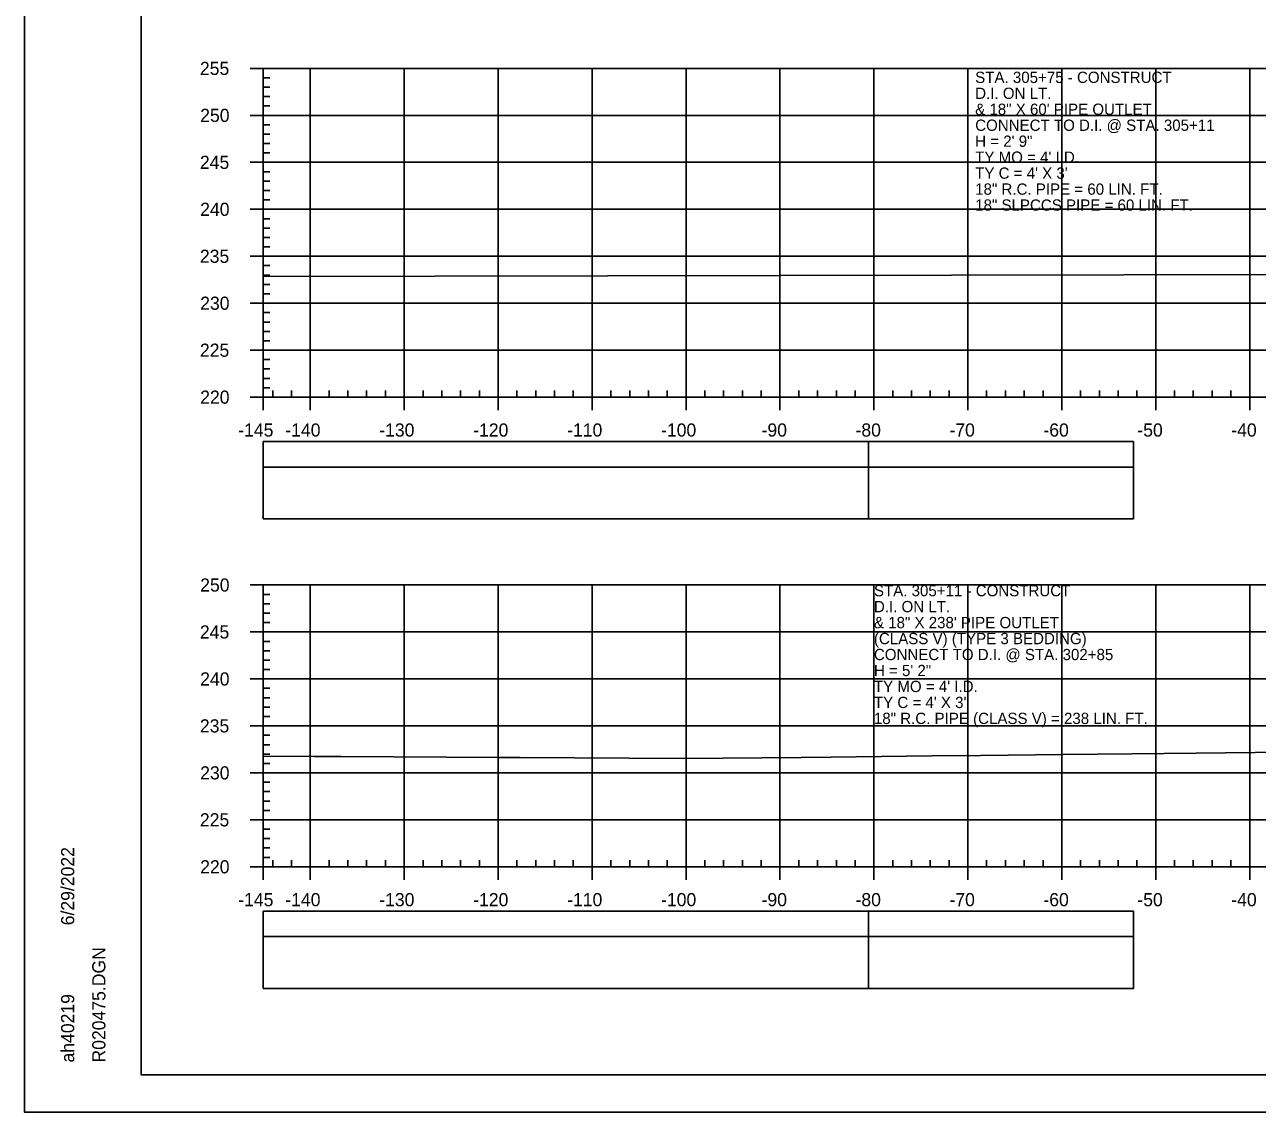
# Model space of a CAD drawing. Extents: x 1386544 to 1388153, y 379785 to 390999.
# Drawn here: x 1387819.8 to 1387951.1, y 384251 to 384366.8 of the extents above; entities that cross this region are included whole.
import ezdxf

# ---------------------------------------------------------------- set-up
doc = ezdxf.new("R2010")
doc.units = 0
for name, color, linetype in [('R_Axis', 7, 'Continuous'), ('R_Axis Annot', 7, 'Continuous'), ('R_Border', 7, 'Continuous'), ('R_Exist Surface', 7, 'Continuous'), ('R_Grid', 7, 'Continuous'), ('R_No Plot', 7, 'Continuous'), ('R_Striping', 7, 'Continuous'), ('R_Water Annot', 7, 'Continuous')]:
    doc.layers.add(name, color=color, linetype=linetype)

msp = doc.modelspace()

# ---------------------------------------------------------------- linework, layer by layer
at = {"layer": 'R_Axis'}
for p, q in [((1387843.85, 384362.17), (1387845.25, 384362.17)), ((1387845.25, 384327.17), (1387845.25, 384362.17)), ((1387845.25, 384361.17), (1387845.95, 384361.17)), ((1387845.25, 384360.17), (1387845.95, 384360.17)), ((1387845.25, 384359.17), (1387845.95, 384359.17)), ((1387845.25, 384358.17), (1387845.95, 384358.17)), ((1387843.85, 384357.17), (1387845.25, 384357.17)), ((1387845.25, 384356.17), (1387845.95, 384356.17)), ((1387845.25, 384355.17), (1387845.95, 384355.17)), ((1387845.25, 384354.17), (1387845.95, 384354.17)), ((1387843.85, 384352.17), (1387845.25, 384352.17)), ((1387845.25, 384353.17), (1387845.95, 384353.17)), ((1387845.25, 384351.17), (1387845.95, 384351.17)), ((1387845.25, 384350.17), (1387845.95, 384350.17)), ((1387845.25, 384349.17), (1387845.95, 384349.17)), ((1387845.25, 384348.17), (1387845.95, 384348.17)), ((1387843.85, 384347.17), (1387845.25, 384347.17)), ((1387845.25, 384346.17), (1387845.95, 384346.17)), ((1387845.25, 384345.17), (1387845.95, 384345.17)), ((1387845.25, 384344.17), (1387845.95, 384344.17)), ((1387845.25, 384343.17), (1387845.95, 384343.17)), ((1387843.85, 384342.17), (1387845.25, 384342.17)), ((1387845.25, 384341.17), (1387845.95, 384341.17)), ((1387845.25, 384340.17), (1387845.95, 384340.17)), ((1387845.25, 384339.17), (1387845.95, 384339.17)), ((1387845.25, 384338.17), (1387845.95, 384338.17)), ((1387843.85, 384337.17), (1387845.25, 384337.17)), ((1387845.25, 384336.17), (1387845.95, 384336.17)), ((1387845.25, 384335.17), (1387845.95, 384335.17)), ((1387845.25, 384334.17), (1387845.95, 384334.17)), ((1387845.25, 384333.17), (1387845.95, 384333.17)), ((1387843.85, 384332.17), (1387845.25, 384332.17)), ((1387845.25, 384331.17), (1387845.95, 384331.17)), ((1387845.25, 384330.17), (1387845.95, 384330.17)), ((1387845.25, 384329.17), (1387845.95, 384329.17)), ((1387843.85, 384327.17), (1387845.25, 384327.17)), ((1387845.25, 384328.17), (1387845.95, 384328.17)), ((1387845.25, 384327.17), (1387845.25, 384327.87)), ((1387845.25, 384327.17), (1388135.25, 384327.17)), ((1387845.25, 384325.77), (1387845.25, 384327.17)), ((1387846.25, 384327.17), (1387846.25, 384327.87)), ((1387848.25, 384327.17), (1387848.25, 384327.87)), ((1387850.25, 384325.77), (1387850.25, 384327.17)), ((1387852.25, 384327.17), (1387852.25, 384327.87)), ((1387854.25, 384327.17), (1387854.25, 384327.87)), ((1387856.25, 384327.17), (1387856.25, 384327.87)), ((1387858.25, 384327.17), (1387858.25, 384327.87)), ((1387860.25, 384325.77), (1387860.25, 384327.17)), ((1387862.25, 384327.17), (1387862.25, 384327.87)), ((1387864.25, 384327.17), (1387864.25, 384327.87)), ((1387866.25, 384327.17), (1387866.25, 384327.87)), ((1387868.25, 384327.17), (1387868.25, 384327.87)), ((1387870.25, 384325.77), (1387870.25, 384327.17)), ((1387872.25, 384327.17), (1387872.25, 384327.87)), ((1387874.25, 384327.17), (1387874.25, 384327.87)), ((1387876.25, 384327.17), (1387876.25, 384327.87)), ((1387878.25, 384327.17), (1387878.25, 384327.87)), ((1387880.25, 384325.77), (1387880.25, 384327.17)), ((1387882.25, 384327.17), (1387882.25, 384327.87)), ((1387884.25, 384327.17), (1387884.25, 384327.87)), ((1387886.25, 384327.17), (1387886.25, 384327.87)), ((1387888.25, 384327.17), (1387888.25, 384327.87)), ((1387890.25, 384325.77), (1387890.25, 384327.17)), ((1387892.25, 384327.17), (1387892.25, 384327.87)), ((1387894.25, 384327.17), (1387894.25, 384327.87)), ((1387896.25, 384327.17), (1387896.25, 384327.87)), ((1387898.25, 384327.17), (1387898.25, 384327.87)), ((1387900.25, 384325.77), (1387900.25, 384327.17)), ((1387902.25, 384327.17), (1387902.25, 384327.87)), ((1387904.25, 384327.17), (1387904.25, 384327.87)), ((1387906.25, 384327.17), (1387906.25, 384327.87)), ((1387908.25, 384327.17), (1387908.25, 384327.87)), ((1387910.25, 384325.77), (1387910.25, 384327.17)), ((1387912.25, 384327.17), (1387912.25, 384327.87)), ((1387914.25, 384327.17), (1387914.25, 384327.87)), ((1387916.25, 384327.17), (1387916.25, 384327.87)), ((1387918.25, 384327.17), (1387918.25, 384327.87)), ((1387920.25, 384325.77), (1387920.25, 384327.17)), ((1387922.25, 384327.17), (1387922.25, 384327.87)), ((1387924.25, 384327.17), (1387924.25, 384327.87)), ((1387926.25, 384327.17), (1387926.25, 384327.87)), ((1387928.25, 384327.17), (1387928.25, 384327.87)), ((1387930.25, 384325.77), (1387930.25, 384327.17)), ((1387932.25, 384327.17), (1387932.25, 384327.87)), ((1387934.25, 384327.17), (1387934.25, 384327.87)), ((1387936.25, 384327.17), (1387936.25, 384327.87)), ((1387938.25, 384327.17), (1387938.25, 384327.87)), ((1387940.25, 384325.77), (1387940.25, 384327.17)), ((1387942.25, 384327.17), (1387942.25, 384327.87)), ((1387944.25, 384327.17), (1387944.25, 384327.87)), ((1387946.25, 384327.17), (1387946.25, 384327.87)), ((1387948.25, 384327.17), (1387948.25, 384327.87)), ((1387950.25, 384325.77), (1387950.25, 384327.17)), ((1387843.85, 384307.17), (1387845.25, 384307.17)), ((1387845.25, 384277.17), (1387845.25, 384307.17)), ((1387845.25, 384306.17), (1387845.95, 384306.17)), ((1387845.25, 384305.17), (1387845.95, 384305.17)), ((1387845.25, 384304.17), (1387845.95, 384304.17)), ((1387843.85, 384302.17), (1387845.25, 384302.17)), ((1387845.25, 384303.17), (1387845.95, 384303.17)), ((1387845.25, 384301.17), (1387845.95, 384301.17)), ((1387845.25, 384300.17), (1387845.95, 384300.17)), ((1387845.25, 384299.17), (1387845.95, 384299.17)), ((1387843.85, 384297.17), (1387845.25, 384297.17)), ((1387845.25, 384298.17), (1387845.95, 384298.17)), ((1387845.25, 384296.17), (1387845.95, 384296.17)), ((1387845.25, 384295.17), (1387845.95, 384295.17)), ((1387845.25, 384294.17), (1387845.95, 384294.17)), ((1387845.25, 384293.17), (1387845.95, 384293.17)), ((1387843.85, 384292.17), (1387845.25, 384292.17)), ((1387845.25, 384291.17), (1387845.95, 384291.17)), ((1387845.25, 384290.17), (1387845.95, 384290.17)), ((1387845.25, 384289.17), (1387845.95, 384289.17)), ((1387845.25, 384288.17), (1387845.95, 384288.17)), ((1387843.85, 384287.17), (1387845.25, 384287.17)), ((1387845.25, 384286.17), (1387845.95, 384286.17)), ((1387845.25, 384285.17), (1387845.95, 384285.17)), ((1387845.25, 384284.17), (1387845.95, 384284.17)), ((1387845.25, 384283.17), (1387845.95, 384283.17)), ((1387843.85, 384282.17), (1387845.25, 384282.17)), ((1387845.25, 384281.17), (1387845.95, 384281.17)), ((1387845.25, 384280.17), (1387845.95, 384280.17)), ((1387845.25, 384279.17), (1387845.95, 384279.17)), ((1387845.25, 384278.17), (1387845.95, 384278.17)), ((1387845.25, 384277.17), (1387845.25, 384277.87)), ((1387846.25, 384277.17), (1387846.25, 384277.87)), ((1387848.25, 384277.17), (1387848.25, 384277.87)), ((1387852.25, 384277.17), (1387852.25, 384277.87)), ((1387854.25, 384277.17), (1387854.25, 384277.87)), ((1387856.25, 384277.17), (1387856.25, 384277.87)), ((1387858.25, 384277.17), (1387858.25, 384277.87)), ((1387862.25, 384277.17), (1387862.25, 384277.87)), ((1387864.25, 384277.17), (1387864.25, 384277.87)), ((1387866.25, 384277.17), (1387866.25, 384277.87)), ((1387868.25, 384277.17), (1387868.25, 384277.87)), ((1387872.25, 384277.17), (1387872.25, 384277.87)), ((1387874.25, 384277.17), (1387874.25, 384277.87)), ((1387876.25, 384277.17), (1387876.25, 384277.87)), ((1387878.25, 384277.17), (1387878.25, 384277.87)), ((1387882.25, 384277.17), (1387882.25, 384277.87)), ((1387884.25, 384277.17), (1387884.25, 384277.87)), ((1387886.25, 384277.17), (1387886.25, 384277.87)), ((1387888.25, 384277.17), (1387888.25, 384277.87)), ((1387892.25, 384277.17), (1387892.25, 384277.87)), ((1387894.25, 384277.17), (1387894.25, 384277.87)), ((1387896.25, 384277.17), (1387896.25, 384277.87)), ((1387898.25, 384277.17), (1387898.25, 384277.87)), ((1387902.25, 384277.17), (1387902.25, 384277.87)), ((1387904.25, 384277.17), (1387904.25, 384277.87)), ((1387906.25, 384277.17), (1387906.25, 384277.87)), ((1387908.25, 384277.17), (1387908.25, 384277.87)), ((1387912.25, 384277.17), (1387912.25, 384277.87)), ((1387914.25, 384277.17), (1387914.25, 384277.87)), ((1387916.25, 384277.17), (1387916.25, 384277.87)), ((1387918.25, 384277.17), (1387918.25, 384277.87)), ((1387922.25, 384277.17), (1387922.25, 384277.87)), ((1387924.25, 384277.17), (1387924.25, 384277.87)), ((1387926.25, 384277.17), (1387926.25, 384277.87)), ((1387928.25, 384277.17), (1387928.25, 384277.87)), ((1387932.25, 384277.17), (1387932.25, 384277.87)), ((1387934.25, 384277.17), (1387934.25, 384277.87)), ((1387936.25, 384277.17), (1387936.25, 384277.87)), ((1387938.25, 384277.17), (1387938.25, 384277.87)), ((1387942.25, 384277.17), (1387942.25, 384277.87)), ((1387944.25, 384277.17), (1387944.25, 384277.87)), ((1387946.25, 384277.17), (1387946.25, 384277.87)), ((1387948.25, 384277.17), (1387948.25, 384277.87)), ((1387843.85, 384277.17), (1387845.25, 384277.17)), ((1387845.25, 384277.17), (1388135.25, 384277.17)), ((1387845.25, 384275.77), (1387845.25, 384277.17)), ((1387850.25, 384275.77), (1387850.25, 384277.17)), ((1387860.25, 384275.77), (1387860.25, 384277.17)), ((1387870.25, 384275.77), (1387870.25, 384277.17)), ((1387880.25, 384275.77), (1387880.25, 384277.17)), ((1387890.25, 384275.77), (1387890.25, 384277.17)), ((1387900.25, 384275.77), (1387900.25, 384277.17)), ((1387910.25, 384275.77), (1387910.25, 384277.17)), ((1387920.25, 384275.77), (1387920.25, 384277.17)), ((1387930.25, 384275.77), (1387930.25, 384277.17)), ((1387940.25, 384275.77), (1387940.25, 384277.17)), ((1387950.25, 384275.77), (1387950.25, 384277.17))]:
    msp.add_line(p, q, dxfattribs=at)
at = {"layer": 'R_Axis Annot'}
for points in [[(1387845.25, 384319.73), (1387909.69, 384319.73), (1387909.69, 384322.44), (1387845.25, 384322.44)], [(1387845.25, 384314.2), (1387909.69, 384314.2), (1387909.69, 384319.73), (1387845.25, 384319.73)], [(1387845.25, 384269.73), (1387909.69, 384269.73), (1387909.69, 384272.44), (1387845.25, 384272.44)], [(1387845.25, 384264.2), (1387909.69, 384264.2), (1387909.69, 384269.73), (1387845.25, 384269.73)]]:
    msp.add_lwpolyline(points, close=True, dxfattribs=at)
at = {"layer": 'R_Border'}
for p, q in [((1387832.25, 384255.01), (1387832.25, 384460.47)), ((1387832.25, 384255.01), (1387832.25, 384255.01)), ((1388148.43, 384255.01), (1387832.25, 384255.01))]:
    msp.add_line(p, q, dxfattribs=at)
at = {"layer": 'R_Exist Surface'}
for points in [[(1387845.25, 384340), (1387955.18, 384340.21)], [(1387845.25, 384288.95), (1387850.68, 384288.92), (1387853.55, 384288.9), (1387870.34, 384288.8), (1387872.61, 384288.79), (1387889.99, 384288.69), (1387902.5, 384288.82), (1387905.71, 384288.85), (1387916.38, 384288.97), (1387921.61, 384289.02), (1387930.41, 384289.11), (1387937.69, 384289.19), (1387944.57, 384289.26), (1387953.95, 384289.36)]]:
    msp.add_lwpolyline(points, dxfattribs=at)
at = {"layer": 'R_Grid'}
for p, q in [((1387845.25, 384362.17), (1388135.25, 384362.17)), ((1387845.25, 384327.17), (1387845.25, 384362.17)), ((1387850.25, 384327.17), (1387850.25, 384362.17)), ((1387860.25, 384327.17), (1387860.25, 384362.17)), ((1387870.25, 384327.17), (1387870.25, 384362.17)), ((1387880.25, 384327.17), (1387880.25, 384362.17)), ((1387890.25, 384327.17), (1387890.25, 384362.17)), ((1387900.25, 384327.17), (1387900.25, 384362.17)), ((1387910.25, 384327.17), (1387910.25, 384362.17)), ((1387920.25, 384327.17), (1387920.25, 384362.17)), ((1387930.25, 384327.17), (1387930.25, 384362.17)), ((1387940.25, 384327.17), (1387940.25, 384362.17)), ((1387950.25, 384327.17), (1387950.25, 384362.17)), ((1387845.25, 384357.17), (1388135.25, 384357.17)), ((1387845.25, 384352.17), (1388135.25, 384352.17)), ((1387845.25, 384347.17), (1388135.25, 384347.17)), ((1387845.25, 384342.17), (1388135.25, 384342.17)), ((1387845.25, 384337.17), (1388135.25, 384337.17)), ((1387845.25, 384332.17), (1388135.25, 384332.17)), ((1387845.25, 384327.17), (1388135.25, 384327.17)), ((1387845.25, 384307.17), (1388135.25, 384307.17)), ((1387845.25, 384277.17), (1387845.25, 384307.17)), ((1387850.25, 384277.17), (1387850.25, 384307.17)), ((1387860.25, 384277.17), (1387860.25, 384307.17)), ((1387870.25, 384277.17), (1387870.25, 384307.17)), ((1387880.25, 384277.17), (1387880.25, 384307.17)), ((1387890.25, 384277.17), (1387890.25, 384307.17)), ((1387900.25, 384277.17), (1387900.25, 384307.17)), ((1387910.25, 384277.17), (1387910.25, 384307.17)), ((1387920.25, 384277.17), (1387920.25, 384307.17)), ((1387930.25, 384277.17), (1387930.25, 384307.17)), ((1387940.25, 384277.17), (1387940.25, 384307.17)), ((1387950.25, 384277.17), (1387950.25, 384307.17)), ((1387845.25, 384302.17), (1388135.25, 384302.17)), ((1387845.25, 384297.17), (1388135.25, 384297.17)), ((1387845.25, 384292.17), (1388135.25, 384292.17)), ((1387845.25, 384287.17), (1388135.25, 384287.17)), ((1387845.25, 384282.17), (1388135.25, 384282.17)), ((1387845.25, 384277.17), (1388135.25, 384277.17))]:
    msp.add_line(p, q, dxfattribs=at)
at = {"layer": 'R_No Plot'}
msp.add_line((1387819.85, 384251.03), (1388153.18, 384251.03), dxfattribs=at)
for points in [[(1387819.84, 384464.36), (1388153.18, 384464.36), (1388153.18, 384251.03), (1387819.84, 384251.03)], [(1388066.17, 384460.47), (1388085.79, 384460.47), (1388085.79, 384450.59), (1388101.9, 384450.59), (1388125.1, 384450.59), (1388125.1, 384426.26), (1388148.43, 384426.26), (1388148.43, 384255.01), (1387832.25, 384255.01), (1387832.25, 384460.47)]]:
    msp.add_lwpolyline(points, close=True, dxfattribs=at)
at = {"layer": 'R_Striping'}
for points in [[(1387909.69, 384319.73), (1387937.87, 384319.73), (1387937.87, 384322.44), (1387909.69, 384322.44)], [(1387909.69, 384314.21), (1387937.87, 384314.21), (1387937.87, 384319.73), (1387909.69, 384319.73)], [(1387909.69, 384269.73), (1387937.87, 384269.73), (1387937.87, 384272.44), (1387909.69, 384272.44)], [(1387909.69, 384264.21), (1387937.87, 384264.21), (1387937.87, 384269.73), (1387909.69, 384269.73)]]:
    msp.add_lwpolyline(points, close=True, dxfattribs=at)

# ---------------------------------------------------------------- texts
at = {"layer": 'R_Axis Annot'}
for s, p in [('255', (1387838.5, 384361.47)), ('250', (1387838.53, 384356.47)), ('245', (1387838.5, 384351.47)), ('240', (1387838.53, 384346.47)), ('235', (1387838.5, 384341.47)), ('230', (1387838.53, 384336.47)), ('225', (1387838.5, 384331.47)), ('220', (1387838.53, 384326.47)), ('-145', (1387842.58, 384322.97)), ('-140', (1387847.59, 384322.97)), ('-130', (1387857.59, 384322.97)), ('-120', (1387867.59, 384322.97)), ('-110', (1387877.59, 384322.97)), ('-100', (1387887.59, 384322.97)), ('-90', (1387898.29, 384322.97)), ('-80', (1387908.29, 384322.97)), ('-70', (1387918.29, 384322.97)), ('-60', (1387928.29, 384322.97)), ('-50', (1387938.29, 384322.97)), ('-40', (1387948.29, 384322.97)), ('250', (1387838.53, 384306.47)), ('245', (1387838.5, 384301.47)), ('240', (1387838.53, 384296.47)), ('235', (1387838.5, 384291.47)), ('230', (1387838.53, 384286.47)), ('225', (1387838.5, 384281.47)), ('220', (1387838.53, 384276.47)), ('-145', (1387842.58, 384272.97)), ('-140', (1387847.59, 384272.97)), ('-130', (1387857.59, 384272.97)), ('-120', (1387867.59, 384272.97)), ('-110', (1387877.59, 384272.97)), ('-100', (1387887.59, 384272.97)), ('-90', (1387898.29, 384272.97)), ('-80', (1387908.29, 384272.97)), ('-70', (1387918.29, 384272.97)), ('-60', (1387928.29, 384272.97)), ('-50', (1387938.29, 384272.97)), ('-40', (1387948.29, 384272.97))]:
    msp.add_text(s, height=1.4, dxfattribs=at).set_placement(p)
at = {"layer": 'R_Border'}
for s, p in [('6/29/2022', (1387825.12, 384270.94)), ('R020475.DGN', (1387828.44, 384256.33)), ('ah40219', (1387825.12, 384256.33))]:
    msp.add_text(s, height=1.4, rotation=90, dxfattribs=at).set_placement(p)
at = {"layer": 'R_Water Annot'}
for s, p in [('STA. 305+75 - CONSTRUCT', (1387921.03, 384360.62)), ('D.I. ON LT.', (1387921.03, 384358.92)), ('& 18" X 60\' PIPE OUTLET', (1387921.03, 384357.22)), ('CONNECT TO D.I. @ STA. 305+11', (1387921.03, 384355.52)), ('H = 2\' 9"', (1387921.03, 384353.82)), ("TY MO = 4' I.D.", (1387921.03, 384352.12)), ("TY C = 4' X 3'", (1387921.03, 384350.42)), ('18" R.C. PIPE = 60 LIN. FT.', (1387921.03, 384348.72)), ('18" SLPCCS PIPE = 60 LIN. FT.', (1387921.03, 384347.02)), ('STA. 305+11 - CONSTRUCT', (1387910.25, 384305.97)), ('D.I. ON LT.', (1387910.25, 384304.27)), ('& 18" X 238\' PIPE OUTLET', (1387910.25, 384302.57)), ('(CLASS V) (TYPE 3 BEDDING)', (1387910.25, 384300.87)), ('CONNECT TO D.I. @ STA. 302+85', (1387910.25, 384299.17)), ('H = 5\' 2"', (1387910.25, 384297.47)), ("TY MO = 4' I.D.", (1387910.25, 384295.77)), ("TY C = 4' X 3'", (1387910.25, 384294.07)), ('18" R.C. PIPE (CLASS V) = 238 LIN. FT.', (1387910.25, 384292.37))]:
    msp.add_text(s, height=1.2, dxfattribs=at).set_placement(p)

doc.saveas('drawing.dxf')
